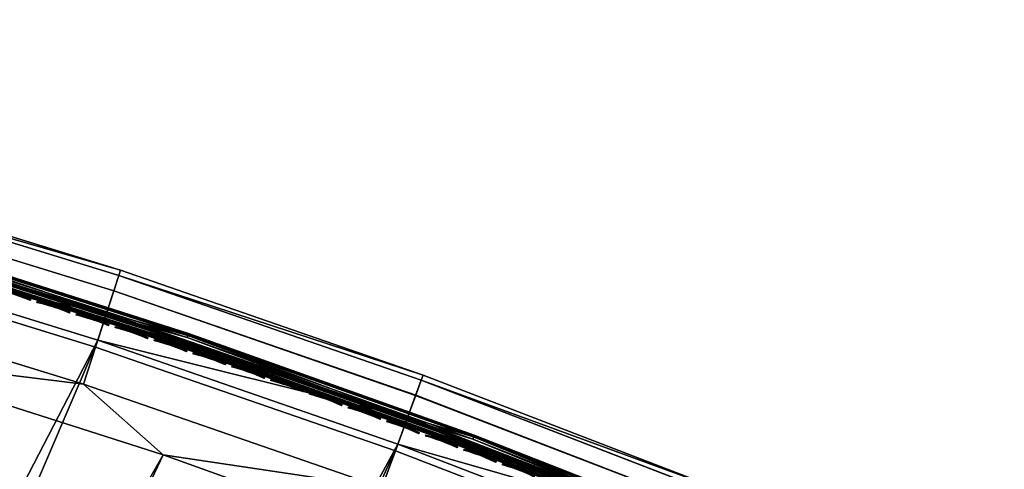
# Model space of a CAD drawing. Header units: inches. Extents: x 0 to 54.6, y -45.5 to 0.
# Tile 396 of 439: x 18.9 to 25.6, y -4.5 to -1.4. Entities that reach past the tile are written whole.
import ezdxf

# ---------------------------------------------------------------- set-up
doc = ezdxf.new("R2010")
doc.units = ezdxf.units.IN
doc.header["$LTSCALE"] = 0.03937
doc.header["$MEASUREMENT"] = 0
for name, color, linetype in [('A-FURN-3-ST', 151, 'Continuous'), ('A-FURN-3-ST-SEAM', 250, 'Continuous'), ('A-FURN-3-STITCH', 15, 'Continuous')]:
    doc.layers.add(name, color=color, linetype=linetype)

msp = doc.modelspace()

# ---------------------------------------------------------------- meshes
at = {"layer": 'A-FURN-3-ST'}
mesh = msp.add_polyface(dxfattribs=at)
corners = [(21.6259, -3.828, 5.5), (21.6129, -3.8638, 5.3087), (19.5518, -3.1508, 5.3087), (19.5635, -3.1145, 5.5), (17.4673, -2.5095, 5.3087), (17.4777, -2.4729, 5.5), (15.3618, -1.9408, 5.3087), (15.3709, -1.9039, 5.5), (13.2379, -1.4454, 5.3087), (21.5202, -4.118, 5.0381), (19.468, -3.408, 5.0381), (19.5182, -3.2538, 5.1464), (21.5758, -3.9656, 5.1464), (19.4086, -3.5899, 5), (17.3395, -2.9534, 5), (17.3924, -2.7695, 5.0381), (17.4373, -2.6137, 5.1464), (15.2495, -2.3889, 5), (15.296, -2.2033, 5.0381), (15.3355, -2.046, 5.1464), (13.1412, -1.8971, 5), (13.2152, -1.5514, 5.1464), (21.6259, -3.828, 16.9), (19.5635, -3.1145, 16.9), (17.4777, -2.4729, 16.9), (15.3709, -1.9039, 16.9), (13.2457, -1.4082, 16.9), (17.7415, -3.697, 18), (19.3104, -3.8895, 17.9625), (17.2515, -3.2562, 17.9625), (15.6057, -3.0995, 18), (15.172, -2.6946, 17.9625), (13.4498, -2.5789, 18), (21.613, -3.8632, 17.1847), (19.5519, -3.1502, 17.1847), (19.5178, -3.2546, 17.45), (21.5753, -3.9664, 17.45), (19.4635, -3.4208, 17.6778), (21.5153, -4.1306, 17.6778), (17.4673, -2.5089, 17.1847), (17.4368, -2.6145, 17.45), (17.3883, -2.7824, 17.6778), (17.3251, -3.0013, 17.8526), (19.3927, -3.6374, 17.8526), (15.3618, -1.9402, 17.1847), (15.335, -2.0468, 17.45), (15.2923, -2.2163, 17.6778), (15.2367, -2.4373, 17.8526), (13.2378, -1.4448, 17.1847)]
mesh.append_faces([[corners[k] for k in face] for face in [(0, 1, 2), (0, 2, 3), (3, 2, 4), (3, 4, 5), (5, 4, 6), (5, 6, 7), (7, 6, 8), (9, 10, 11, 12), (12, 11, 2, 1), (13, 14, 10), (10, 14, 15), (10, 15, 16, 11), (11, 16, 4, 2), (14, 17, 15), (15, 17, 18), (15, 18, 19, 16), (16, 19, 6, 4), (17, 20, 18), (19, 21, 8, 6), (22, 0, 23), (23, 0, 3), (23, 3, 24), (24, 3, 5), (24, 5, 25), (25, 5, 7), (25, 7, 26), (27, 28, 29), (27, 29, 30), (30, 29, 31), (30, 31, 32), (33, 22, 34), (33, 34, 35, 36), (36, 35, 37, 38), (22, 23, 34), (34, 23, 39), (34, 39, 40, 35), (35, 40, 41, 37), (37, 41, 42, 43), (43, 42, 29, 28), (23, 24, 39), (39, 24, 44), (39, 44, 45, 40), (40, 45, 46, 41), (41, 46, 47, 42), (42, 47, 31, 29), (24, 25, 44), (44, 25, 48)]])
mesh = msp.add_polyface(dxfattribs=at)
corners = [(15.5373, -25.653, 18), (29.9847, -8.8472, 18), (28.0254, -7.8078, 18), (13.913, -25.018, 18), (26.0302, -6.8392, 18), (24.0016, -5.9427, 18), (12.2629, -24.4536, 18), (21.9422, -5.1195, 18), (10.5899, -23.9608, 18), (19.8546, -4.3706, 18), (8.8973, -23.5406, 18), (17.7415, -3.697, 18), (25.6703, -5.4671, 5.5), (23.648, -4.6478, 5.3087), (23.6623, -4.6125, 5.5), (21.6129, -3.8638, 5.3087), (21.6259, -3.828, 5.5), (25.5446, -5.749, 5.0381), (23.4747, -5.076, 5), (23.5465, -4.8987, 5.0381), (23.6074, -4.7483, 5.1464), (25.6107, -5.6009, 5.1464), (25.6548, -5.5019, 5.3087), (21.4545, -4.2978, 5), (21.5202, -4.118, 5.0381), (21.5758, -3.9656, 5.1464), (19.4086, -3.5899, 5), (19.468, -3.408, 5.0381), (23.6623, -4.6125, 16.9), (21.6259, -3.828, 16.9), (25.3381, -6.2116, 17.9625), (23.356, -5.3681, 17.9625), (21.346, -4.5938, 17.9625), (19.3104, -3.8895, 17.9625), (25.655, -5.5013, 17.1847), (23.6482, -4.6473, 17.1847), (23.6069, -4.7491, 17.45), (25.6102, -5.6017, 17.45), (23.5413, -4.9111, 17.6778), (25.539, -5.7613, 17.6778), (23.4557, -5.1223, 17.8526), (25.4462, -5.9693, 17.8526), (25.6703, -5.4671, 16.9), (21.613, -3.8632, 17.1847), (21.5753, -3.9664, 17.45), (21.5153, -4.1306, 17.6778), (21.4371, -4.3446, 17.8526), (19.4635, -3.4208, 17.6778), (19.3927, -3.6374, 17.8526), (29.3567, -7.8236, 5), (15.3077, -26.2074, 5), (27.4282, -6.84, 5), (13.7078, -25.5818, 5), (25.4667, -5.9238, 5), (12.0824, -25.0258, 5), (10.4346, -24.5404, 5), (8.7674, -24.1264, 5), (17.3395, -2.9534, 5)]
mesh.append_faces([[corners[k] for k in face] for face in [(0, 1, 2), (3, 2, 4), (3, 4, 5), (6, 5, 7), (8, 7, 9), (10, 9, 11), (12, 13, 14), (14, 13, 15), (14, 15, 16), (17, 18, 19), (17, 19, 20, 21), (21, 20, 13, 22), (18, 23, 19), (19, 23, 24), (19, 24, 25, 20), (20, 25, 15, 13), (23, 26, 24), (24, 26, 27), (28, 12, 14), (28, 14, 29), (29, 14, 16), (5, 30, 31), (5, 31, 7), (7, 31, 32), (7, 32, 9), (9, 32, 33), (9, 33, 11), (34, 35, 36, 37), (37, 36, 38, 39), (39, 38, 40, 41), (41, 40, 31, 30), (42, 28, 35), (35, 28, 43), (35, 43, 44, 36), (36, 44, 45, 38), (38, 45, 46, 40), (40, 46, 32, 31), (28, 29, 43), (45, 47, 48, 46), (46, 48, 33, 32), (49, 50, 51), (51, 52, 53), (53, 54, 18), (18, 54, 23), (23, 55, 26), (26, 56, 57)]])
mesh = msp.add_polyface(dxfattribs=at)
corners = [(12.0824, -25.0258, 5), (13.642, -25.7615, 5.0381), (12.0244, -25.2082, 5.0381), (10.4346, -24.5404, 5), (10.3845, -24.7251, 5.0381), (8.7674, -24.1264, 5), (8.7253, -24.3131, 5.0381), (7.084, -23.7847, 5), (7.2862, -24.3305, 5.5), (8.6658, -24.577, 5.3087), (9.0177, -24.6972, 5.5), (10.3137, -24.9862, 5.3087), (10.7309, -25.1414, 5.5), (11.9424, -25.466, 5.3087), (11.9752, -25.3627, 5.1464), (10.3421, -24.8816, 5.1464), (8.6897, -24.4713, 5.1464), (12.4224, -25.6623, 16.9), (10.7309, -25.1414, 16.9), (9.0177, -24.6972, 16.9), (13.8151, -25.2853, 17.9625), (15.5373, -25.653, 18), (13.913, -25.018, 18), (12.1765, -24.7249, 17.9625), (12.2629, -24.4536, 18), (10.5154, -24.2356, 17.9625), (10.5899, -23.9608, 18), (8.8347, -23.8184, 17.9625), (8.8973, -23.5406, 18), (7.1376, -23.474, 17.9625), (7.0904, -23.7351, 17.8526), (8.7763, -24.0772, 17.8526), (10.4459, -24.4917, 17.8526), (12.0961, -24.9777, 17.8526), (13.7238, -25.5345, 17.8526), (7.0499, -23.9592, 17.6778), (8.7262, -24.2994, 17.6778), (10.3863, -24.7115, 17.6778), (12.0271, -25.1948, 17.6778), (7.2862, -24.3305, 16.9), (8.6636, -24.5771, 17.1847), (10.3118, -24.9863, 17.1847), (10.3405, -24.8802, 17.45), (8.6878, -24.4699, 17.45), (11.9407, -25.4661, 17.1847), (11.9741, -25.3614, 17.45), (24.0016, -5.9427, 18), (21.9422, -5.1195, 18), (19.8546, -4.3706, 18), (21.4545, -4.2978, 5), (19.4086, -3.5899, 5)]
mesh.append_faces([[corners[k] for k in face] for face in [(0, 1, 2), (0, 2, 3), (3, 2, 4), (3, 4, 5), (5, 4, 6), (5, 6, 7), (8, 9, 10), (10, 9, 11), (10, 11, 12), (12, 11, 13), (14, 13, 11, 15), (15, 11, 9, 16), (2, 14, 15, 4), (4, 15, 16, 6), (12, 17, 18), (12, 18, 10), (10, 18, 19), (10, 19, 8), (20, 21, 22), (20, 22, 23), (23, 22, 24), (23, 24, 25), (25, 24, 26), (25, 26, 27), (27, 26, 28), (27, 28, 29), (29, 30, 31, 27), (27, 31, 32, 25), (25, 32, 33, 23), (23, 33, 34, 20), (30, 35, 36, 31), (31, 36, 37, 32), (32, 37, 38, 33), (39, 19, 40), (40, 19, 41), (40, 41, 42, 43), (43, 42, 37, 36), (19, 18, 41), (41, 18, 44), (41, 44, 45, 42), (42, 45, 38, 37), (22, 46, 24), (24, 47, 26), (26, 48, 28), (49, 0, 3), (50, 3, 5)]])
at = {"layer": 'A-FURN-3-ST-SEAM'}
mesh = msp.add_polyface(dxfattribs=at)
corners = [(20.0035, -3.6151, 17.7208), (21.5174, -4.127, 17.7271), (19.4656, -3.4171, 17.7271), (18.0429, -2.9903, 17.7208), (17.3905, -2.7787, 17.7271), (16.0703, -2.4322, 17.7208), (15.2945, -2.2126, 17.7271), (14.0891, -1.9409, 17.7208), (14.0859, -1.9552, 17.7078), (16.0666, -2.4464, 17.7078), (18.0387, -3.0043, 17.7078), (19.9989, -3.629, 17.7078), (14.084, -1.9636, 17.6902), (16.0644, -2.4546, 17.6902), (18.0363, -3.0125, 17.6902), (19.9962, -3.6371, 17.6902), (15.2841, -2.2541, 17.6706), (17.3787, -2.8199, 17.6706), (19.4524, -3.4578, 17.6706), (21.5027, -4.1672, 17.6706), (20.0179, -3.5723, 17.7234), (18.0558, -2.947, 17.7234), (16.0818, -2.3885, 17.7234), (14.0992, -1.8969, 17.7234), (13.1801, -1.7194, 17.7271), (13.1829, -1.7063, 17.628), (14.1026, -1.882, 17.6422), (15.2977, -2.1996, 17.628), (16.0857, -2.3737, 17.6422), (17.3941, -2.7658, 17.628), (18.0602, -2.9323, 17.6422), (19.4697, -3.4044, 17.628), (20.0228, -3.5577, 17.6422), (21.5219, -4.1144, 17.628), (20.0272, -3.5442, 17.6707), (18.0642, -2.9187, 17.6707), (16.0892, -2.3599, 17.6707), (14.1057, -1.8681, 17.6707), (20.0254, -3.5498, 17.702), (18.0625, -2.9243, 17.702), (16.0878, -2.3656, 17.702), (14.1044, -1.8738, 17.702), (19.9979, -3.6321, 17.6522), (18.0378, -3.0074, 17.6522), (16.0658, -2.4495, 17.6522), (14.0852, -1.9584, 17.6522), (14.0919, -1.9288, 17.6292), (16.0735, -2.4201, 17.6292), (18.0464, -2.9783, 17.6292), (20.0075, -3.6032, 17.6292), (20.002, -3.6198, 17.6377), (18.0415, -2.9951, 17.6377), (16.069, -2.437, 17.6377), (14.0881, -1.9458, 17.6377)]
mesh.append_faces([[corners[k] for k in face] for face in [(0, 1, 2), (0, 2, 3), (3, 2, 4), (3, 4, 5), (5, 4, 6), (5, 6, 7), (7, 8, 9, 5), (5, 9, 10, 3), (3, 10, 11, 0), (8, 12, 13, 9), (9, 13, 14, 10), (10, 14, 15, 11), (12, 16, 13), (13, 16, 17), (13, 17, 14), (14, 17, 18), (14, 18, 15), (15, 18, 19), (1, 20, 2), (2, 20, 21), (2, 21, 4), (4, 21, 22), (4, 22, 6), (6, 22, 23), (6, 23, 24), (25, 26, 27), (27, 26, 28), (27, 28, 29), (29, 28, 30), (29, 30, 31), (31, 30, 32), (31, 32, 33), (34, 32, 30, 35), (35, 30, 28, 36), (36, 28, 26, 37), (38, 34, 35, 39), (39, 35, 36, 40), (40, 36, 37, 41), (20, 38, 39, 21), (21, 39, 40, 22), (22, 40, 41, 23), (42, 19, 18), (42, 18, 43), (43, 18, 17), (43, 17, 44), (44, 17, 16), (44, 16, 45), (46, 27, 47), (47, 27, 29), (47, 29, 48), (48, 29, 31), (48, 31, 49), (49, 31, 33), (50, 42, 43, 51), (51, 43, 44, 52), (52, 44, 45, 53), (49, 50, 51, 48), (48, 51, 52, 47), (47, 52, 53, 46)]])
mesh = msp.add_polyface(dxfattribs=at)
corners = [(25.7808, -5.8856, 17.7208), (27.5081, -6.6766, 17.7271), (25.541, -5.7577, 17.7271), (23.8759, -5.0634, 17.7208), (23.5433, -4.9075, 17.7271), (21.949, -4.3063, 17.7208), (21.5174, -4.127, 17.7271), (20.0035, -3.6151, 17.7208), (19.9989, -3.629, 17.7078), (21.9439, -4.32, 17.7078), (23.8703, -5.077, 17.7078), (25.7748, -5.899, 17.7078), (19.9962, -3.6371, 17.6902), (21.941, -4.328, 17.6902), (23.8671, -5.0849, 17.6902), (25.7713, -5.9068, 17.6902), (27.6504, -6.7928, 17.6902), (27.6541, -6.7851, 17.7078), (21.5027, -4.1672, 17.6706), (23.5273, -4.9472, 17.6706), (25.5236, -5.7968, 17.6706), (27.4893, -6.7151, 17.6706), (25.7994, -5.8444, 17.7234), (23.8931, -5.0216, 17.7234), (21.9648, -4.264, 17.7234), (20.0179, -3.5723, 17.7234), (21.5219, -4.1144, 17.628), (20.0228, -3.5577, 17.6422), (21.9701, -4.2496, 17.6422), (23.5483, -4.8951, 17.628), (23.8988, -5.0074, 17.6422), (25.5465, -5.7455, 17.628), (25.8056, -5.8305, 17.6422), (27.514, -6.6646, 17.628), (25.8114, -5.8175, 17.6707), (23.9042, -4.9943, 17.6707), (21.975, -4.2363, 17.6707), (20.0272, -3.5442, 17.6707), (25.809, -5.8228, 17.702), (23.902, -4.9997, 17.702), (21.973, -4.2418, 17.702), (20.0254, -3.5498, 17.702), (25.7735, -5.902, 17.6522), (23.8691, -5.08, 17.6522), (21.9428, -4.3231, 17.6522), (19.9979, -3.6321, 17.6522), (20.0075, -3.6032, 17.6292), (21.9534, -4.2946, 17.6292), (23.8806, -5.0518, 17.6292), (25.7859, -5.8742, 17.6292), (27.6584, -6.7764, 17.6377), (27.6528, -6.7881, 17.6522), (25.7788, -5.8902, 17.6377), (23.874, -5.068, 17.6377), (21.9473, -4.311, 17.6377), (20.002, -3.6198, 17.6377)]
mesh.append_faces([[corners[k] for k in face] for face in [(0, 1, 2), (0, 2, 3), (3, 2, 4), (3, 4, 5), (5, 4, 6), (5, 6, 7), (7, 8, 9, 5), (5, 9, 10, 3), (3, 10, 11, 0), (8, 12, 13, 9), (9, 13, 14, 10), (10, 14, 15, 11), (11, 15, 16, 17), (12, 18, 13), (13, 18, 19), (13, 19, 14), (14, 19, 20), (14, 20, 15), (15, 20, 21), (1, 22, 2), (2, 22, 23), (2, 23, 4), (4, 23, 24), (4, 24, 6), (6, 24, 25), (26, 27, 28), (26, 28, 29), (29, 28, 30), (29, 30, 31), (31, 30, 32), (31, 32, 33), (34, 32, 30, 35), (35, 30, 28, 36), (36, 28, 27, 37), (38, 34, 35, 39), (39, 35, 36, 40), (40, 36, 37, 41), (22, 38, 39, 23), (23, 39, 40, 24), (24, 40, 41, 25), (42, 21, 20), (42, 20, 43), (43, 20, 19), (43, 19, 44), (44, 19, 18), (44, 18, 45), (46, 26, 47), (47, 26, 29), (47, 29, 48), (48, 29, 31), (48, 31, 49), (49, 31, 33), (50, 51, 42, 52), (52, 42, 43, 53), (53, 43, 44, 54), (54, 44, 45, 55), (49, 52, 53, 48), (48, 53, 54, 47), (47, 54, 55, 46)]])
at = {"layer": 'A-FURN-3-STITCH'}
mesh = msp.add_polyface(dxfattribs=at)
corners = [(18.948, -3.321, 17.7252), (18.9123, -3.3065, 17.732), (18.9136, -3.3025, 17.7351), (18.9487, -3.3187, 17.7241), (18.915, -3.2979, 17.733), (18.9502, -3.3141, 17.722), (18.9152, -3.2974, 17.7278), (18.9509, -3.3119, 17.721), (18.8758, -3.293, 17.736), (18.8771, -3.289, 17.7391), (18.8786, -3.2844, 17.737), (18.8788, -3.2839, 17.7318), (18.8388, -3.2806, 17.7372), (18.84, -3.2766, 17.7403), (18.8415, -3.2721, 17.7382), (18.8417, -3.2715, 17.733), (18.8014, -3.2694, 17.7355), (18.8026, -3.2654, 17.7386), (18.8041, -3.2608, 17.7366), (18.8043, -3.2603, 17.7314), (18.7665, -3.2509, 17.7322), (18.7667, -3.2503, 17.727), (19.2147, -3.4063, 17.7252), (19.1791, -3.3916, 17.732), (19.1803, -3.3876, 17.7351), (19.2154, -3.404, 17.7241), (19.1818, -3.3831, 17.733), (19.2169, -3.3995, 17.722), (19.182, -3.3825, 17.7278), (19.2176, -3.3972, 17.721), (19.1426, -3.378, 17.736), (19.1439, -3.374, 17.7391), (19.1454, -3.3694, 17.737), (19.1456, -3.3689, 17.7318), (19.1056, -3.3654, 17.7372), (19.1069, -3.3614, 17.7403), (19.1084, -3.3569, 17.7382), (19.1086, -3.3563, 17.733), (19.0682, -3.3541, 17.7355), (19.0695, -3.3501, 17.7386), (19.071, -3.3455, 17.7366), (19.0712, -3.345, 17.7314), (19.0307, -3.3439, 17.7311), (19.032, -3.3399, 17.7342), (19.0335, -3.3354, 17.7322), (19.0337, -3.3348, 17.727), (18.9933, -3.3351, 17.7239), (18.9941, -3.3328, 17.7229), (18.9955, -3.3282, 17.7209), (18.9963, -3.326, 17.7198), (19.2973, -3.4296, 17.7311), (19.2599, -3.4206, 17.7239), (19.2607, -3.4183, 17.7229), (19.2986, -3.4256, 17.7342), (19.2622, -3.4138, 17.7209), (19.3001, -3.4211, 17.7322)]
mesh.append_faces([[corners[k] for k in face] for face in [(0, 1, 2, 3), (3, 2, 4, 5), (5, 4, 6, 7), (1, 8, 9, 2), (2, 9, 10, 4), (4, 10, 11, 6), (8, 12, 13, 9), (9, 13, 14, 10), (10, 14, 15, 11), (12, 16, 17, 13), (13, 17, 18, 14), (14, 18, 19, 15), (18, 20, 21, 19), (22, 23, 24, 25), (25, 24, 26, 27), (27, 26, 28, 29), (23, 30, 31, 24), (24, 31, 32, 26), (26, 32, 33, 28), (30, 34, 35, 31), (31, 35, 36, 32), (32, 36, 37, 33), (34, 38, 39, 35), (35, 39, 40, 36), (36, 40, 41, 37), (38, 42, 43, 39), (39, 43, 44, 40), (40, 44, 45, 41), (42, 46, 47, 43), (43, 47, 48, 44), (44, 48, 49, 45), (50, 51, 52, 53), (53, 52, 54, 55)]])
mesh = msp.add_polyface(dxfattribs=at)
corners = [(19.4809, -3.4928, 17.7252), (19.4454, -3.478, 17.732), (19.4467, -3.474, 17.7351), (19.4817, -3.4905, 17.7241), (19.4482, -3.4695, 17.733), (19.4832, -3.486, 17.722), (19.4484, -3.4689, 17.7278), (19.4839, -3.4837, 17.721), (19.409, -3.4642, 17.736), (19.4103, -3.4602, 17.7391), (19.4118, -3.4556, 17.737), (19.412, -3.4551, 17.7318), (19.3721, -3.4515, 17.7372), (19.3734, -3.4475, 17.7403), (19.3748, -3.4429, 17.7382), (19.3751, -3.4424, 17.733), (19.3347, -3.4399, 17.7355), (19.336, -3.4359, 17.7386), (19.3375, -3.4314, 17.7366), (19.3377, -3.4308, 17.7314), (19.2973, -3.4296, 17.7311), (19.2986, -3.4256, 17.7342), (19.3001, -3.4211, 17.7322), (19.3003, -3.4205, 17.727), (19.2622, -3.4138, 17.7209), (19.2629, -3.4115, 17.7198), (19.7468, -3.5805, 17.7252), (19.7113, -3.5655, 17.732), (19.7126, -3.5615, 17.7351), (19.7476, -3.5782, 17.7241), (19.7142, -3.557, 17.733), (19.7491, -3.5737, 17.722), (19.675, -3.5515, 17.736), (19.6763, -3.5476, 17.7391), (19.6778, -3.543, 17.737), (19.6781, -3.5425, 17.7318), (19.7144, -3.5565, 17.7278), (19.6381, -3.5387, 17.7372), (19.6394, -3.5347, 17.7403), (19.6409, -3.5302, 17.7382), (19.6412, -3.5296, 17.733), (19.6009, -3.527, 17.7355), (19.6022, -3.523, 17.7386), (19.6037, -3.5184, 17.7366), (19.6039, -3.5179, 17.7314), (19.5635, -3.5165, 17.7311), (19.5648, -3.5125, 17.7342), (19.5663, -3.508, 17.7322), (19.5665, -3.5074, 17.727), (19.5261, -3.5073, 17.7239), (19.5269, -3.505, 17.7229), (19.5284, -3.5005, 17.7209), (19.5292, -3.4983, 17.7198)]
mesh.append_faces([[corners[k] for k in face] for face in [(0, 1, 2, 3), (3, 2, 4, 5), (5, 4, 6, 7), (1, 8, 9, 2), (2, 9, 10, 4), (4, 10, 11, 6), (8, 12, 13, 9), (9, 13, 14, 10), (10, 14, 15, 11), (12, 16, 17, 13), (13, 17, 18, 14), (14, 18, 19, 15), (16, 20, 21, 17), (17, 21, 22, 18), (18, 22, 23, 19), (22, 24, 25, 23), (26, 27, 28, 29), (29, 28, 30, 31), (27, 32, 33, 28), (28, 33, 34, 30), (30, 34, 35, 36), (32, 37, 38, 33), (33, 38, 39, 34), (34, 39, 40, 35), (37, 41, 42, 38), (38, 42, 43, 39), (39, 43, 44, 40), (41, 45, 46, 42), (42, 46, 47, 43), (43, 47, 48, 44), (45, 49, 50, 46), (46, 50, 51, 47), (47, 51, 52, 48)]])
mesh = msp.add_polyface(dxfattribs=at)
corners = [(19.7491, -3.5737, 17.722), (19.7142, -3.557, 17.733), (19.7144, -3.5565, 17.7278), (19.7498, -3.5714, 17.721), (20.0123, -3.6694, 17.7252), (19.9769, -3.6542, 17.732), (19.9782, -3.6503, 17.7351), (20.0131, -3.6671, 17.7241), (19.9797, -3.6457, 17.733), (20.0146, -3.6626, 17.722), (19.98, -3.6452, 17.7278), (20.0154, -3.6603, 17.721), (19.9406, -3.6401, 17.736), (19.942, -3.6361, 17.7391), (19.9435, -3.6316, 17.737), (19.9437, -3.6311, 17.7318), (19.9038, -3.6271, 17.7372), (19.9051, -3.6231, 17.7403), (19.9067, -3.6186, 17.7382), (19.9069, -3.618, 17.733), (19.8666, -3.6152, 17.7355), (19.8679, -3.6112, 17.7386), (19.8694, -3.6067, 17.7366), (19.8697, -3.6061, 17.7314), (19.8292, -3.6045, 17.7311), (19.8305, -3.6006, 17.7342), (19.8321, -3.5961, 17.7322), (19.8323, -3.5955, 17.727), (19.7919, -3.5952, 17.7239), (19.7927, -3.5929, 17.7229), (19.7942, -3.5884, 17.7209), (19.795, -3.5862, 17.7198), (20.242, -3.7442, 17.732), (20.2059, -3.7299, 17.736), (20.2072, -3.7259, 17.7391), (20.2434, -3.7402, 17.7351), (20.2088, -3.7214, 17.737), (20.2449, -3.7357, 17.733), (20.1691, -3.7167, 17.7372), (20.1704, -3.7127, 17.7403), (20.172, -3.7082, 17.7382), (20.1722, -3.7076, 17.733), (20.209, -3.7208, 17.7318), (20.1319, -3.7046, 17.7355), (20.1333, -3.7006, 17.7386), (20.1348, -3.6961, 17.7366), (20.135, -3.6956, 17.7314), (20.0946, -3.6938, 17.7311), (20.0959, -3.6898, 17.7342), (20.0975, -3.6853, 17.7322), (20.0977, -3.6848, 17.727), (20.0574, -3.6843, 17.7239), (20.0581, -3.682, 17.7229), (20.0597, -3.6775, 17.7209), (20.0605, -3.6753, 17.7198)]
mesh.append_faces([[corners[k] for k in face] for face in [(0, 1, 2, 3), (4, 5, 6, 7), (7, 6, 8, 9), (9, 8, 10, 11), (5, 12, 13, 6), (6, 13, 14, 8), (8, 14, 15, 10), (12, 16, 17, 13), (13, 17, 18, 14), (14, 18, 19, 15), (16, 20, 21, 17), (17, 21, 22, 18), (18, 22, 23, 19), (20, 24, 25, 21), (21, 25, 26, 22), (22, 26, 27, 23), (24, 28, 29, 25), (25, 29, 30, 26), (26, 30, 31, 27), (32, 33, 34, 35), (35, 34, 36, 37), (33, 38, 39, 34), (34, 39, 40, 36), (36, 40, 41, 42), (38, 43, 44, 39), (39, 44, 45, 40), (40, 45, 46, 41), (43, 47, 48, 44), (44, 48, 49, 45), (45, 49, 50, 46), (47, 51, 52, 48), (48, 52, 53, 49), (49, 53, 54, 50)]])
mesh = msp.add_polyface(dxfattribs=at)
corners = [(20.2774, -3.7594, 17.7252), (20.242, -3.7442, 17.732), (20.2434, -3.7402, 17.7351), (20.2782, -3.7572, 17.7241), (20.2449, -3.7357, 17.733), (20.2797, -3.7527, 17.722), (20.2451, -3.7351, 17.7278), (20.2805, -3.7504, 17.721), (20.2088, -3.7214, 17.737), (20.209, -3.7208, 17.7318), (20.5421, -3.8507, 17.7252), (20.5068, -3.8353, 17.732), (20.5081, -3.8313, 17.7351), (20.5428, -3.8485, 17.7241), (20.5097, -3.8268, 17.733), (20.5444, -3.844, 17.722), (20.5099, -3.8262, 17.7278), (20.5452, -3.8417, 17.721), (20.4707, -3.8208, 17.736), (20.472, -3.8168, 17.7391), (20.4736, -3.8123, 17.737), (20.4738, -3.8118, 17.7318), (20.434, -3.8074, 17.7372), (20.4353, -3.8035, 17.7403), (20.4369, -3.799, 17.7382), (20.4371, -3.7984, 17.733), (20.3968, -3.7952, 17.7355), (20.3982, -3.7913, 17.7386), (20.3998, -3.7868, 17.7366), (20.4, -3.7862, 17.7314), (20.3596, -3.7842, 17.7311), (20.3609, -3.7803, 17.7342), (20.3625, -3.7758, 17.7322), (20.3627, -3.7752, 17.727), (20.3224, -3.7746, 17.7239), (20.3232, -3.7723, 17.7229), (20.3247, -3.7678, 17.7209), (20.3255, -3.7656, 17.7198), (20.7351, -3.9129, 17.736), (20.6984, -3.8994, 17.7372), (20.6998, -3.8954, 17.7403), (20.7365, -3.909, 17.7391), (20.6614, -3.887, 17.7355), (20.6627, -3.8831, 17.7386), (20.6643, -3.8786, 17.7366), (20.7014, -3.8909, 17.7382), (20.6646, -3.878, 17.7314), (20.7016, -3.8904, 17.733), (20.6241, -3.8759, 17.7311), (20.6255, -3.8719, 17.7342), (20.6271, -3.8674, 17.7322), (20.6273, -3.8669, 17.727), (20.587, -3.866, 17.7239), (20.5878, -3.8638, 17.7229), (20.5894, -3.8593, 17.7209), (20.5902, -3.857, 17.7198)]
mesh.append_faces([[corners[k] for k in face] for face in [(0, 1, 2, 3), (3, 2, 4, 5), (5, 4, 6, 7), (4, 8, 9, 6), (10, 11, 12, 13), (13, 12, 14, 15), (15, 14, 16, 17), (11, 18, 19, 12), (12, 19, 20, 14), (14, 20, 21, 16), (18, 22, 23, 19), (19, 23, 24, 20), (20, 24, 25, 21), (22, 26, 27, 23), (23, 27, 28, 24), (24, 28, 29, 25), (26, 30, 31, 27), (27, 31, 32, 28), (28, 32, 33, 29), (30, 34, 35, 31), (31, 35, 36, 32), (32, 36, 37, 33), (38, 39, 40, 41), (39, 42, 43, 40), (40, 43, 44, 45), (45, 44, 46, 47), (42, 48, 49, 43), (43, 49, 50, 44), (44, 50, 51, 46), (48, 52, 53, 49), (49, 53, 54, 50), (50, 54, 55, 51)]])
mesh = msp.add_polyface(dxfattribs=at)
corners = [(20.8063, -3.9431, 17.7252), (20.7711, -3.9275, 17.732), (20.7725, -3.9236, 17.7351), (20.8071, -3.9409, 17.7241), (20.7741, -3.9191, 17.733), (20.8087, -3.9364, 17.722), (20.7743, -3.9185, 17.7278), (20.8095, -3.9341, 17.721), (20.7351, -3.9129, 17.736), (20.7365, -3.909, 17.7391), (20.738, -3.9045, 17.737), (20.7383, -3.9039, 17.7318), (20.6998, -3.8954, 17.7403), (20.7014, -3.8909, 17.7382), (20.7016, -3.8904, 17.733), (21.0702, -4.0368, 17.7252), (21.0351, -4.021, 17.732), (21.0364, -4.0171, 17.7351), (21.071, -4.0345, 17.7241), (21.0381, -4.0126, 17.733), (21.0726, -4.03, 17.722), (21.0383, -4.012, 17.7278), (21.0734, -4.0278, 17.721), (20.9991, -4.0062, 17.736), (21.0005, -4.0023, 17.7391), (21.0021, -3.9978, 17.737), (21.0023, -3.9972, 17.7318), (20.9625, -3.9925, 17.7372), (20.9639, -3.9886, 17.7403), (20.9655, -3.9841, 17.7382), (20.9657, -3.9835, 17.733), (20.9255, -3.98, 17.7355), (20.9269, -3.976, 17.7386), (20.9285, -3.9715, 17.7366), (20.9287, -3.971, 17.7314), (20.8883, -3.9687, 17.7311), (20.8897, -3.9647, 17.7342), (20.8913, -3.9602, 17.7322), (20.8915, -3.9597, 17.727), (20.8512, -3.9587, 17.7239), (20.852, -3.9564, 17.7229), (20.8536, -3.9519, 17.7209), (20.8544, -3.9497, 17.7198), (21.2261, -4.0869, 17.7372), (21.1892, -4.0741, 17.7355), (21.1906, -4.0702, 17.7386), (21.2275, -4.0829, 17.7403), (21.152, -4.0627, 17.7311), (21.1534, -4.0587, 17.7342), (21.1551, -4.0542, 17.7322), (21.1922, -4.0657, 17.7366), (21.1553, -4.0537, 17.727), (21.1924, -4.0652, 17.7314), (21.115, -4.0525, 17.7239), (21.1158, -4.0502, 17.7229), (21.1174, -4.0457, 17.7209), (21.1182, -4.0435, 17.7198)]
mesh.append_faces([[corners[k] for k in face] for face in [(0, 1, 2, 3), (3, 2, 4, 5), (5, 4, 6, 7), (1, 8, 9, 2), (2, 9, 10, 4), (4, 10, 11, 6), (9, 12, 13, 10), (10, 13, 14, 11), (15, 16, 17, 18), (18, 17, 19, 20), (20, 19, 21, 22), (16, 23, 24, 17), (17, 24, 25, 19), (19, 25, 26, 21), (23, 27, 28, 24), (24, 28, 29, 25), (25, 29, 30, 26), (27, 31, 32, 28), (28, 32, 33, 29), (29, 33, 34, 30), (31, 35, 36, 32), (32, 36, 37, 33), (33, 37, 38, 34), (35, 39, 40, 36), (36, 40, 41, 37), (37, 41, 42, 38), (43, 44, 45, 46), (44, 47, 48, 45), (45, 48, 49, 50), (50, 49, 51, 52), (47, 53, 54, 48), (48, 54, 55, 49), (49, 55, 56, 51)]])
mesh = msp.add_polyface(dxfattribs=at)
corners = [(21.3336, -4.1316, 17.7252), (21.2986, -4.1157, 17.732), (21.3, -4.1117, 17.7351), (21.3344, -4.1293, 17.7241), (21.3016, -4.1072, 17.733), (21.3361, -4.1248, 17.722), (21.3018, -4.1067, 17.7278), (21.3369, -4.1226, 17.721), (21.2626, -4.1007, 17.736), (21.264, -4.0968, 17.7391), (21.2657, -4.0923, 17.737), (21.2659, -4.0917, 17.7318), (21.2261, -4.0869, 17.7372), (21.2275, -4.0829, 17.7403), (21.2291, -4.0784, 17.7382), (21.2294, -4.0779, 17.733), (21.1906, -4.0702, 17.7386), (21.1922, -4.0657, 17.7366), (21.1924, -4.0652, 17.7314), (21.5966, -4.2275, 17.7252), (21.5616, -4.2115, 17.732), (21.5631, -4.2075, 17.7351), (21.5974, -4.2253, 17.7241), (21.5647, -4.2031, 17.733), (21.5991, -4.2208, 17.722), (21.5649, -4.2025, 17.7278), (21.5999, -4.2186, 17.721), (21.5258, -4.1964, 17.736), (21.5272, -4.1924, 17.7391), (21.5289, -4.188, 17.737), (21.5291, -4.1874, 17.7318), (21.4893, -4.1823, 17.7372), (21.4907, -4.1784, 17.7403), (21.4924, -4.1739, 17.7382), (21.4926, -4.1734, 17.733), (21.4524, -4.1695, 17.7355), (21.4538, -4.1655, 17.7386), (21.4555, -4.1611, 17.7366), (21.4557, -4.1605, 17.7314), (21.4154, -4.1578, 17.7311), (21.4168, -4.1539, 17.7342), (21.4184, -4.1494, 17.7322), (21.4187, -4.1489, 17.727), (21.3783, -4.1475, 17.7239), (21.3792, -4.1452, 17.7229), (21.3808, -4.1408, 17.7209), (21.3816, -4.1385, 17.7198), (21.7153, -4.266, 17.7355), (21.6782, -4.2542, 17.7311), (21.6797, -4.2502, 17.7342), (21.7167, -4.2621, 17.7386), (21.6413, -4.2437, 17.7239), (21.6421, -4.2414, 17.7229), (21.6438, -4.237, 17.7209), (21.6814, -4.2458, 17.7322), (21.6446, -4.2347, 17.7198), (21.6816, -4.2452, 17.727)]
mesh.append_faces([[corners[k] for k in face] for face in [(0, 1, 2, 3), (3, 2, 4, 5), (5, 4, 6, 7), (1, 8, 9, 2), (2, 9, 10, 4), (4, 10, 11, 6), (8, 12, 13, 9), (9, 13, 14, 10), (10, 14, 15, 11), (13, 16, 17, 14), (14, 17, 18, 15), (19, 20, 21, 22), (22, 21, 23, 24), (24, 23, 25, 26), (20, 27, 28, 21), (21, 28, 29, 23), (23, 29, 30, 25), (27, 31, 32, 28), (28, 32, 33, 29), (29, 33, 34, 30), (31, 35, 36, 32), (32, 36, 37, 33), (33, 37, 38, 34), (35, 39, 40, 36), (36, 40, 41, 37), (37, 41, 42, 38), (39, 43, 44, 40), (40, 44, 45, 41), (41, 45, 46, 42), (47, 48, 49, 50), (48, 51, 52, 49), (49, 52, 53, 54), (54, 53, 55, 56)]])
mesh = msp.add_polyface(dxfattribs=at)
corners = [(21.8592, -4.3247, 17.7252), (21.8243, -4.3085, 17.732), (21.8257, -4.3045, 17.7351), (21.86, -4.3225, 17.7241), (21.8274, -4.3001, 17.733), (21.8617, -4.318, 17.722), (21.8276, -4.2995, 17.7278), (21.8625, -4.3158, 17.721), (21.7885, -4.2932, 17.736), (21.7899, -4.2893, 17.7391), (21.7916, -4.2848, 17.737), (21.7918, -4.2843, 17.7318), (21.7521, -4.279, 17.7372), (21.7535, -4.2751, 17.7403), (21.7552, -4.2706, 17.7382), (21.7554, -4.2701, 17.733), (21.7153, -4.266, 17.7355), (21.7167, -4.2621, 17.7386), (21.7184, -4.2576, 17.7366), (21.7186, -4.257, 17.7314), (21.6797, -4.2502, 17.7342), (21.6814, -4.2458, 17.7322), (21.6816, -4.2452, 17.727), (22.1213, -4.423, 17.7252), (22.0865, -4.4066, 17.732), (22.0879, -4.4027, 17.7351), (22.1222, -4.4208, 17.7241), (22.0896, -4.3983, 17.733), (22.1239, -4.4163, 17.722), (22.0899, -4.3977, 17.7278), (22.1247, -4.4141, 17.721), (22.0508, -4.3912, 17.736), (22.0522, -4.3873, 17.7391), (22.0539, -4.3828, 17.737), (22.0542, -4.3823, 17.7318), (22.0144, -4.3769, 17.7372), (22.0159, -4.3729, 17.7403), (22.0176, -4.3685, 17.7382), (22.0178, -4.3679, 17.733), (21.9777, -4.3637, 17.7355), (21.9791, -4.3597, 17.7386), (21.9808, -4.3553, 17.7366), (21.981, -4.3547, 17.7314), (21.9407, -4.3517, 17.7311), (21.9422, -4.3478, 17.7342), (21.9438, -4.3433, 17.7322), (21.9441, -4.3428, 17.727), (21.9038, -4.341, 17.7239), (21.9046, -4.3388, 17.7229), (21.9063, -4.3343, 17.7209), (21.9072, -4.3321, 17.7198), (22.2027, -4.4504, 17.7311), (22.1658, -4.4396, 17.7239), (22.1667, -4.4373, 17.7229), (22.2042, -4.4465, 17.7342)]
mesh.append_faces([[corners[k] for k in face] for face in [(0, 1, 2, 3), (3, 2, 4, 5), (5, 4, 6, 7), (1, 8, 9, 2), (2, 9, 10, 4), (4, 10, 11, 6), (8, 12, 13, 9), (9, 13, 14, 10), (10, 14, 15, 11), (12, 16, 17, 13), (13, 17, 18, 14), (14, 18, 19, 15), (17, 20, 21, 18), (18, 21, 22, 19), (23, 24, 25, 26), (26, 25, 27, 28), (28, 27, 29, 30), (24, 31, 32, 25), (25, 32, 33, 27), (27, 33, 34, 29), (31, 35, 36, 32), (32, 36, 37, 33), (33, 37, 38, 34), (35, 39, 40, 36), (36, 40, 41, 37), (37, 41, 42, 38), (39, 43, 44, 40), (40, 44, 45, 41), (41, 45, 46, 42), (43, 47, 48, 44), (44, 48, 49, 45), (45, 49, 50, 46), (51, 52, 53, 54)]])
mesh = msp.add_polyface(dxfattribs=at)
corners = [(22.383, -4.5225, 17.7252), (22.3483, -4.506, 17.732), (22.3497, -4.5021, 17.7351), (22.3839, -4.5203, 17.7241), (22.3514, -4.4976, 17.733), (22.3856, -4.5158, 17.722), (22.3517, -4.4971, 17.7278), (22.3865, -4.5136, 17.721), (22.3126, -4.4904, 17.736), (22.3141, -4.4865, 17.7391), (22.3158, -4.482, 17.737), (22.316, -4.4815, 17.7318), (22.2763, -4.4759, 17.7372), (22.2778, -4.472, 17.7403), (22.2795, -4.4675, 17.7382), (22.2798, -4.467, 17.733), (22.2396, -4.4625, 17.7355), (22.2411, -4.4586, 17.7386), (22.2428, -4.4541, 17.7366), (22.243, -4.4536, 17.7314), (22.2027, -4.4504, 17.7311), (22.2042, -4.4465, 17.7342), (22.2059, -4.442, 17.7322), (22.2061, -4.4415, 17.727), (22.1667, -4.4373, 17.7229), (22.1684, -4.4328, 17.7209), (22.1693, -4.4306, 17.7198), (22.6096, -4.6065, 17.732), (22.574, -4.5908, 17.736), (22.5755, -4.5868, 17.7391), (22.6111, -4.6026, 17.7351), (22.5772, -4.5824, 17.737), (22.6128, -4.5981, 17.733), (22.5775, -4.5819, 17.7318), (22.613, -4.5976, 17.7278), (22.5378, -4.5761, 17.7372), (22.5393, -4.5722, 17.7403), (22.541, -4.5677, 17.7382), (22.5413, -4.5672, 17.733), (22.5011, -4.5625, 17.7355), (22.5026, -4.5586, 17.7386), (22.5044, -4.5542, 17.7366), (22.5046, -4.5536, 17.7314), (22.4643, -4.5502, 17.7311), (22.4658, -4.5463, 17.7342), (22.4675, -4.5419, 17.7322), (22.4677, -4.5413, 17.727), (22.4275, -4.5392, 17.7239), (22.4283, -4.537, 17.7229), (22.4301, -4.5326, 17.7209), (22.4309, -4.5304, 17.7198)]
mesh.append_faces([[corners[k] for k in face] for face in [(0, 1, 2, 3), (3, 2, 4, 5), (5, 4, 6, 7), (1, 8, 9, 2), (2, 9, 10, 4), (4, 10, 11, 6), (8, 12, 13, 9), (9, 13, 14, 10), (10, 14, 15, 11), (12, 16, 17, 13), (13, 17, 18, 14), (14, 18, 19, 15), (16, 20, 21, 17), (17, 21, 22, 18), (18, 22, 23, 19), (21, 24, 25, 22), (22, 25, 26, 23), (27, 28, 29, 30), (30, 29, 31, 32), (32, 31, 33, 34), (28, 35, 36, 29), (29, 36, 37, 31), (31, 37, 38, 33), (35, 39, 40, 36), (36, 40, 41, 37), (37, 41, 42, 38), (39, 43, 44, 40), (40, 44, 45, 41), (41, 45, 46, 42), (43, 47, 48, 44), (44, 48, 49, 45), (45, 49, 50, 46)]])

doc.saveas('drawing.dxf')
